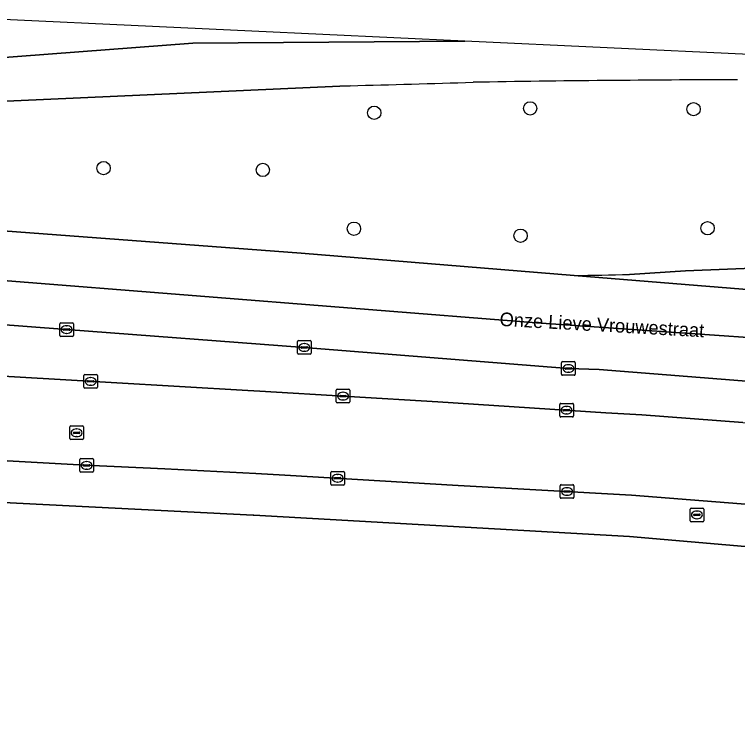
# Model space of a CAD drawing. Extents: x 161241 to 161758, y 384138 to 384885.
# Drawn here: x 161530.1 to 161583.1, y 384827.7 to 384880.9 of the extents above; entities that cross this region are included whole.
import ezdxf

# ---------------------------------------------------------------- set-up
doc = ezdxf.new("R2010")
doc.units = 0
for name, color, linetype in [('IMGEO_Berm_groen', 7, 'Continuous'), ('IMGEO_Boom', 7, 'Continuous'), ('IMGEO_Erf', 7, 'Continuous'), ('IMGEO_Kolk', 7, 'Continuous'), ('IMGEO_Openbare_ruimte_label', 7, 'Continuous'), ('IMGEO_Rijbaan_lokaal_open', 7, 'Continuous'), ('IMGEO_Rijbaan_regionaal_gesloten', 7, 'Continuous'), ('IMGEO_Rioolput', 7, 'Continuous'), ('IMGEO_Voetpad_open', 7, 'Continuous')]:
    doc.layers.add(name, color=color, linetype=linetype)

msp = doc.modelspace()

# ---------------------------------------------------------------- linework, layer by layer
at = {"layer": 'IMGEO_Berm_groen'}
for points in [[(161554.741, 384875.672), (161553.985, 384875.638), (161520.825, 384874.142), (161507.854, 384873.67), (161494.845, 384873.396)], [(161483.864, 384873.24), (161483.325, 384873.239), (161483.247, 384868.441), (161484.365, 384868.354), (161504.31, 384866.9), (161511.027, 384866.396), (161532.245, 384864.805), (161551.158, 384863.399), (161571.148, 384861.746)], [(161575.207, 384861.834), (161579.329, 384862.087), (161592.236, 384862.6), (161595.945, 384862.435), (161603.971, 384862.003), (161611.12, 384861.635), (161617.076, 384861.152), (161625.166, 384860.619), (161637.725, 384859.857), (161646.577, 384859.324), (161654.748, 384858.736)], [(161606.841, 384852.059), (161590.878, 384853.444), (161572.993, 384854.851), (161570.742, 384854.936), (161569.508, 384855.04), (161551.373, 384856.478), (161533.955, 384857.791), (161509.567, 384859.646), (161499.371, 384860.47)], [(161432.691, 384858.617), (161443.897, 384858.139), (161457.123, 384857.598), (161464.496, 384857.284), (161488.747, 384856.252), (161495.954, 384855.908), (161500.984, 384855.619), (161518.06, 384854.968), (161526.784, 384854.51), (161537.21, 384853.901), (161547.23, 384853.329), (161548.117, 384853.276), (161561.161, 384852.491), (161573.48, 384851.691), (161576.121, 384851.539), (161583.525, 384850.98), (161591.436, 384850.345), (161599.97, 384849.634), (161609.304, 384848.897), (161621.915, 384847.716), (161637.662, 384846.256), (161645.218, 384845.76), (161654.603, 384845.532), (161661.029, 384846.084)]]:
    msp.add_lwpolyline(points, dxfattribs=at)
for centre, radius, start, end in [((161586.952, 383468.163), 1407.949, 90.15553, 90.944232), ((161496.306, 387152.998), 2278.076, 271.469861, 271.696532), ((161532.595, 386733.638), 1872.289, 271.179869, 271.304112)]:
    msp.add_arc(centre, radius, start, end, dxfattribs=at)
at = {"layer": 'IMGEO_Boom'}
for centre in [(161556.501, 384873.684), (161567.935, 384874.007), (161579.91, 384873.948), (161536.666, 384869.629), (161548.337, 384869.493), (161555.019, 384865.185), (161580.94, 384865.219), (161567.233, 384864.672)]:
    msp.add_circle(centre, 0.489, dxfattribs=at)
at = {"layer": 'IMGEO_Erf'}
msp.add_lwpolyline([(161697.855, 384827.661), (161695.362, 384828.336), (161678.26, 384831.624), (161651.768, 384835.483), (161640.648, 384836.834), (161640.231, 384836.885), (161633.111, 384837.596), (161632.138, 384837.674), (161630.585, 384837.825), (161575.224, 384842.605), (161547.675, 384844.188), (161547.634, 384844.19), (161498.947, 384846.657), (161498.884, 384838.108)], dxfattribs=at)
at = {"layer": 'IMGEO_Kolk'}
for p, q in [((161533.454, 384857.365), (161533.454, 384858.217)), ((161533.529, 384858.291), (161534.381, 384858.291)), ((161533.942, 384858.071), (161533.967, 384858.071)), ((161534.455, 384858.217), (161534.455, 384857.365)), ((161533.713, 384857.785), (161533.713, 384857.797)), ((161534.151, 384857.748), (161533.753, 384857.748)), ((161533.756, 384857.834), (161534.154, 384857.834)), ((161533.965, 384857.511), (161533.94, 384857.511)), ((161534.197, 384857.797), (161534.197, 384857.785)), ((161534.381, 384857.291), (161533.529, 384857.291)), ((161550.947, 384856.978), (161551.799, 384856.978)), ((161550.872, 384856.052), (161550.872, 384856.904)), ((161551.131, 384856.472), (161551.131, 384856.484)), ((161551.569, 384856.435), (161551.171, 384856.435)), ((161551.174, 384856.521), (161551.572, 384856.521)), ((161551.36, 384856.758), (161551.385, 384856.758)), ((161551.615, 384856.484), (161551.615, 384856.472)), ((161551.873, 384856.904), (161551.873, 384856.052)), ((161551.799, 384855.978), (161550.947, 384855.978)), ((161551.383, 384856.198), (161551.358, 384856.198)), ((161570.241, 384854.51), (161570.241, 384855.362)), ((161570.316, 384855.436), (161571.168, 384855.436)), ((161571.242, 384855.362), (161571.242, 384854.51)), ((161570.5, 384854.93), (161570.5, 384854.942)), ((161570.938, 384854.893), (161570.54, 384854.893)), ((161570.543, 384854.979), (161570.941, 384854.979)), ((161570.729, 384855.216), (161570.754, 384855.216)), ((161570.984, 384854.942), (161570.984, 384854.93)), ((161535.222, 384853.563), (161535.222, 384854.415)), ((161535.297, 384854.489), (161536.149, 384854.489)), ((161536.223, 384854.415), (161536.223, 384853.563)), ((161571.168, 384854.436), (161570.316, 384854.436)), ((161570.752, 384854.656), (161570.727, 384854.656)), ((161535.481, 384853.983), (161535.481, 384853.995)), ((161535.919, 384853.946), (161535.521, 384853.946)), ((161535.524, 384854.032), (161535.922, 384854.032)), ((161535.71, 384854.269), (161535.735, 384854.269)), ((161535.965, 384853.995), (161535.965, 384853.983)), ((161536.149, 384853.489), (161535.297, 384853.489)), ((161535.733, 384853.709), (161535.708, 384853.709)), ((161553.718, 384852.484), (161553.718, 384853.336)), ((161553.793, 384853.41), (161554.645, 384853.41)), ((161554.719, 384853.336), (161554.719, 384852.484)), ((161553.977, 384852.904), (161553.977, 384852.916)), ((161554.415, 384852.867), (161554.017, 384852.867)), ((161554.02, 384852.953), (161554.418, 384852.953)), ((161554.206, 384853.19), (161554.231, 384853.19)), ((161554.461, 384852.916), (161554.461, 384852.904)), ((161554.645, 384852.41), (161553.793, 384852.41)), ((161554.229, 384852.63), (161554.204, 384852.63)), ((161570.098, 384851.453), (161570.098, 384852.305)), ((161570.173, 384852.379), (161571.025, 384852.379)), ((161570.586, 384852.159), (161570.611, 384852.159)), ((161571.099, 384852.305), (161571.099, 384851.453)), ((161570.357, 384851.873), (161570.357, 384851.885)), ((161570.795, 384851.836), (161570.397, 384851.836)), ((161570.4, 384851.922), (161570.798, 384851.922)), ((161570.841, 384851.885), (161570.841, 384851.873)), ((161571.025, 384851.379), (161570.173, 384851.379)), ((161570.609, 384851.599), (161570.584, 384851.599)), ((161534.918, 384847.403), (161534.918, 384848.255)), ((161534.993, 384848.329), (161535.845, 384848.329)), ((161535.406, 384848.109), (161535.431, 384848.109)), ((161535.919, 384848.255), (161535.919, 384847.403)), ((161535.177, 384847.823), (161535.177, 384847.835)), ((161535.615, 384847.786), (161535.217, 384847.786)), ((161535.22, 384847.872), (161535.618, 384847.872)), ((161535.429, 384847.549), (161535.404, 384847.549)), ((161535.661, 384847.835), (161535.661, 384847.823)), ((161553.394, 384847.392), (161554.246, 384847.392)), ((161535.845, 384847.329), (161534.993, 384847.329)), ((161553.319, 384846.466), (161553.319, 384847.318)), ((161553.578, 384846.886), (161553.578, 384846.898)), ((161554.016, 384846.849), (161553.618, 384846.849)), ((161553.621, 384846.935), (161554.019, 384846.935)), ((161553.807, 384847.172), (161553.832, 384847.172)), ((161554.062, 384846.898), (161554.062, 384846.886)), ((161554.32, 384847.318), (161554.32, 384846.466)), ((161554.246, 384846.392), (161553.394, 384846.392)), ((161553.83, 384846.612), (161553.805, 384846.612)), ((161570.136, 384845.491), (161570.136, 384846.343)), ((161570.211, 384846.417), (161571.063, 384846.417)), ((161571.137, 384846.343), (161571.137, 384845.491)), ((161570.395, 384845.911), (161570.395, 384845.923)), ((161570.833, 384845.874), (161570.435, 384845.874)), ((161570.438, 384845.96), (161570.836, 384845.96)), ((161570.624, 384846.197), (161570.649, 384846.197)), ((161570.879, 384845.923), (161570.879, 384845.911)), ((161571.063, 384845.417), (161570.211, 384845.417)), ((161570.647, 384845.637), (161570.622, 384845.637))]:
    msp.add_line(p, q, dxfattribs=at)
for points in [[(161533.454, 384857.365), (161533.454, 384858.217)], [(161533.529, 384858.291), (161534.381, 384858.291)], [(161534.455, 384858.217), (161534.455, 384857.365)], [(161534.381, 384857.291), (161533.529, 384857.291)], [(161550.947, 384856.978), (161551.799, 384856.978)], [(161550.872, 384856.052), (161550.872, 384856.904)], [(161551.873, 384856.904), (161551.873, 384856.052)], [(161551.799, 384855.978), (161550.947, 384855.978)], [(161570.241, 384854.51), (161570.241, 384855.362)], [(161570.316, 384855.436), (161571.168, 384855.436)], [(161571.242, 384855.362), (161571.242, 384854.51)], [(161535.222, 384853.563), (161535.222, 384854.415)], [(161535.297, 384854.489), (161536.149, 384854.489)], [(161536.223, 384854.415), (161536.223, 384853.563)], [(161571.168, 384854.436), (161570.316, 384854.436)], [(161536.149, 384853.489), (161535.297, 384853.489)], [(161553.718, 384852.484), (161553.718, 384853.336)], [(161553.793, 384853.41), (161554.645, 384853.41)], [(161554.719, 384853.336), (161554.719, 384852.484)], [(161554.645, 384852.41), (161553.793, 384852.41)], [(161570.098, 384851.453), (161570.098, 384852.305)], [(161570.173, 384852.379), (161571.025, 384852.379)], [(161571.099, 384852.305), (161571.099, 384851.453)], [(161571.025, 384851.379), (161570.173, 384851.379)], [(161534.918, 384847.403), (161534.918, 384848.255)], [(161534.993, 384848.329), (161535.845, 384848.329)], [(161535.919, 384848.255), (161535.919, 384847.403)], [(161553.394, 384847.392), (161554.246, 384847.392)], [(161535.845, 384847.329), (161534.993, 384847.329)], [(161553.319, 384846.466), (161553.319, 384847.318)], [(161554.32, 384847.318), (161554.32, 384846.466)], [(161554.246, 384846.392), (161553.394, 384846.392)], [(161570.136, 384845.491), (161570.136, 384846.343)], [(161570.211, 384846.417), (161571.063, 384846.417)], [(161571.137, 384846.343), (161571.137, 384845.491)], [(161571.063, 384845.417), (161570.211, 384845.417)]]:
    msp.add_lwpolyline(points, dxfattribs=at)
for centre, radius, start, end in [((161533.531, 384858.215), 0.0765, 91.552, 178.448), ((161533.531, 384858.215), 0.0765, 91.552, 178.448), ((161534.379, 384858.215), 0.0765, 1.552, 88.448), ((161534.379, 384858.215), 0.0765, 1.552, 88.448), ((161533.753, 384857.794), 0.0403, 85.8775, 175.7526), ((161533.75, 384857.784), 0.0366, 178.938, 274.7102), ((161534.154, 384857.791), 0.043, 264.8664, 352.4533), ((161534.158, 384857.796), 0.0386, 1.7309, 96.639), ((161533.531, 384857.367), 0.0765, 181.552, 268.448), ((161533.531, 384857.367), 0.0765, 181.552, 268.448), ((161534.379, 384857.367), 0.0765, 271.552, 358.448), ((161534.379, 384857.367), 0.0765, 271.552, 358.448), ((161550.949, 384856.902), 0.0765, 91.552, 178.448), ((161550.949, 384856.902), 0.0765, 91.552, 178.448), ((161551.797, 384856.902), 0.0765, 1.552, 88.448), ((161551.797, 384856.902), 0.0765, 1.552, 88.448), ((161551.171, 384856.481), 0.0403, 85.8775, 175.7526), ((161551.168, 384856.471), 0.0366, 178.938, 274.7102), ((161551.572, 384856.478), 0.043, 264.8664, 352.4533), ((161551.576, 384856.483), 0.0386, 1.7309, 96.639), ((161550.949, 384856.054), 0.0765, 181.552, 268.448), ((161550.949, 384856.054), 0.0765, 181.552, 268.448), ((161551.797, 384856.054), 0.0765, 271.552, 358.448), ((161551.797, 384856.054), 0.0765, 271.552, 358.448), ((161570.318, 384855.36), 0.0765, 91.552, 178.448), ((161570.318, 384855.36), 0.0765, 91.552, 178.448), ((161571.166, 384855.36), 0.0765, 1.552, 88.448), ((161571.166, 384855.36), 0.0765, 1.552, 88.448), ((161570.54, 384854.939), 0.0403, 85.8775, 175.7526), ((161570.537, 384854.929), 0.0366, 178.938, 274.7102), ((161570.941, 384854.936), 0.043, 264.8664, 352.4533), ((161570.945, 384854.941), 0.0386, 1.7309, 96.639), ((161535.299, 384854.413), 0.0765, 91.552, 178.448), ((161535.299, 384854.413), 0.0765, 91.552, 178.448), ((161536.147, 384854.413), 0.0765, 1.552, 88.448), ((161536.147, 384854.413), 0.0765, 1.552, 88.448), ((161570.318, 384854.512), 0.0765, 181.552, 268.448), ((161570.318, 384854.512), 0.0765, 181.552, 268.448), ((161571.166, 384854.512), 0.0765, 271.552, 358.448), ((161571.166, 384854.512), 0.0765, 271.552, 358.448), ((161535.521, 384853.992), 0.0403, 85.8775, 175.7526), ((161535.518, 384853.982), 0.0366, 178.938, 274.7102), ((161535.922, 384853.989), 0.043, 264.8664, 352.4533), ((161535.926, 384853.994), 0.0386, 1.7309, 96.639), ((161535.299, 384853.565), 0.0765, 181.552, 268.448), ((161535.299, 384853.565), 0.0765, 181.552, 268.448), ((161536.147, 384853.565), 0.0765, 271.552, 358.448), ((161536.147, 384853.565), 0.0765, 271.552, 358.448), ((161553.795, 384853.334), 0.0765, 91.552, 178.448), ((161553.795, 384853.334), 0.0765, 91.552, 178.448), ((161554.643, 384853.334), 0.0765, 1.552, 88.448), ((161554.643, 384853.334), 0.0765, 1.552, 88.448), ((161554.017, 384852.913), 0.0403, 85.8775, 175.7526), ((161554.014, 384852.903), 0.0366, 178.938, 274.7102), ((161554.418, 384852.91), 0.043, 264.8664, 352.4533), ((161554.422, 384852.915), 0.0386, 1.7309, 96.639), ((161553.795, 384852.486), 0.0765, 181.552, 268.448), ((161553.795, 384852.486), 0.0765, 181.552, 268.448), ((161554.643, 384852.486), 0.0765, 271.552, 358.448), ((161554.643, 384852.486), 0.0765, 271.552, 358.448), ((161570.175, 384852.303), 0.0765, 91.552, 178.448), ((161570.175, 384852.303), 0.0765, 91.552, 178.448), ((161571.023, 384852.303), 0.0765, 1.552, 88.448), ((161571.023, 384852.303), 0.0765, 1.552, 88.448), ((161570.397, 384851.882), 0.0403, 85.8775, 175.7526), ((161570.394, 384851.872), 0.0366, 178.938, 274.7102), ((161570.798, 384851.879), 0.043, 264.8664, 352.4533), ((161570.802, 384851.884), 0.0386, 1.7309, 96.639), ((161570.175, 384851.455), 0.0765, 181.552, 268.448), ((161570.175, 384851.455), 0.0765, 181.552, 268.448), ((161571.023, 384851.455), 0.0765, 271.552, 358.448), ((161571.023, 384851.455), 0.0765, 271.552, 358.448), ((161534.995, 384848.253), 0.0765, 91.552, 178.448), ((161534.995, 384848.253), 0.0765, 91.552, 178.448), ((161535.843, 384848.253), 0.0765, 1.552, 88.448), ((161535.843, 384848.253), 0.0765, 1.552, 88.448), ((161534.995, 384847.405), 0.0765, 181.552, 268.448), ((161534.995, 384847.405), 0.0765, 181.552, 268.448), ((161535.217, 384847.832), 0.0403, 85.8775, 175.7526), ((161535.214, 384847.822), 0.0366, 178.938, 274.7102), ((161535.618, 384847.829), 0.043, 264.8664, 352.4533), ((161535.622, 384847.834), 0.0386, 1.7309, 96.639), ((161535.843, 384847.405), 0.0765, 271.552, 358.448), ((161535.843, 384847.405), 0.0765, 271.552, 358.448), ((161553.396, 384847.316), 0.0765, 91.552, 178.448), ((161553.396, 384847.316), 0.0765, 91.552, 178.448), ((161554.244, 384847.316), 0.0765, 1.552, 88.448), ((161554.244, 384847.316), 0.0765, 1.552, 88.448), ((161553.618, 384846.895), 0.0403, 85.8775, 175.7526), ((161553.615, 384846.885), 0.0366, 178.938, 274.7102), ((161554.019, 384846.892), 0.043, 264.8664, 352.4533), ((161554.023, 384846.897), 0.0386, 1.7309, 96.639), ((161553.396, 384846.468), 0.0765, 181.552, 268.448), ((161553.396, 384846.468), 0.0765, 181.552, 268.448), ((161554.244, 384846.468), 0.0765, 271.552, 358.448), ((161554.244, 384846.468), 0.0765, 271.552, 358.448), ((161570.213, 384846.341), 0.0765, 91.552, 178.448), ((161570.213, 384846.341), 0.0765, 91.552, 178.448), ((161571.061, 384846.341), 0.0765, 1.552, 88.448), ((161571.061, 384846.341), 0.0765, 1.552, 88.448), ((161570.435, 384845.92), 0.0403, 85.8775, 175.7526), ((161570.432, 384845.91), 0.0366, 178.938, 274.7102), ((161570.836, 384845.917), 0.043, 264.8664, 352.4533), ((161570.84, 384845.922), 0.0386, 1.7309, 96.639), ((161570.213, 384845.493), 0.0765, 181.552, 268.448), ((161570.213, 384845.493), 0.0765, 181.552, 268.448), ((161571.061, 384845.493), 0.0765, 271.552, 358.448), ((161571.061, 384845.493), 0.0765, 271.552, 358.448)]:
    msp.add_arc(centre, radius, start, end, dxfattribs=at)
for centre, major_axis, ratio, start_param, end_param in [((161533.941, 384857.791), (-0.387, 0.002), 0.722429, 4.712389, 7.853982), ((161533.966, 384857.791), (-0.39, 0.002), 0.717154, 1.570796, 4.712389), ((161551.359, 384856.478), (-0.387, 0.002), 0.722429, 4.712389, 7.853982), ((161551.384, 384856.478), (-0.39, 0.002), 0.717154, 1.570796, 4.712389), ((161570.728, 384854.936), (-0.387, 0.002), 0.722429, 4.712389, 7.853982), ((161570.753, 384854.936), (-0.39, 0.002), 0.717154, 1.570796, 4.712389), ((161535.709, 384853.989), (-0.387, 0.002), 0.722429, 4.712389, 7.853982), ((161535.734, 384853.989), (-0.39, 0.002), 0.717154, 1.570796, 4.712389), ((161554.205, 384852.91), (-0.387, 0.002), 0.722429, 4.712389, 7.853982), ((161554.23, 384852.91), (-0.39, 0.002), 0.717154, 1.570796, 4.712389), ((161570.585, 384851.879), (-0.387, 0.002), 0.722429, 4.712389, 7.853982), ((161570.61, 384851.879), (-0.39, 0.002), 0.717154, 1.570796, 4.712389), ((161535.405, 384847.829), (-0.387, 0.002), 0.722429, 4.712389, 7.853982), ((161535.43, 384847.829), (-0.39, 0.002), 0.717154, 1.570796, 4.712389), ((161553.806, 384846.892), (-0.387, 0.002), 0.722429, 4.712389, 7.853982), ((161553.831, 384846.892), (-0.39, 0.002), 0.717154, 1.570796, 4.712389), ((161570.623, 384845.917), (-0.387, 0.002), 0.722429, 4.712389, 7.853982), ((161570.648, 384845.917), (-0.39, 0.002), 0.717154, 1.570796, 4.712389)]:
    msp.add_ellipse(centre, major_axis=major_axis, ratio=ratio, start_param=start_param, end_param=end_param, dxfattribs=at)
at = {"layer": 'IMGEO_Rijbaan_lokaal_open'}
for points in [[(161583.525, 384850.98), (161576.121, 384851.539), (161573.48, 384851.691), (161561.161, 384852.491), (161548.117, 384853.276), (161547.23, 384853.329), (161537.21, 384853.901), (161526.784, 384854.51), (161518.06, 384854.968), (161500.984, 384855.619), (161495.954, 384855.908), (161488.747, 384856.252), (161464.496, 384857.284), (161457.123, 384857.598), (161443.897, 384858.139), (161432.691, 384858.617)], [(161519.427, 384848.731), (161535.307, 384847.835), (161541.147, 384847.577), (161547.823, 384847.234), (161549.947, 384847.125), (161562.667, 384846.361), (161575.357, 384845.656), (161590.517, 384844.456), (161606.018, 384843.165), (161616.429, 384842.146), (161632.436, 384840.682), (161637.199, 384840.246), (161641.005, 384839.9), (161644.64, 384839.57), (161653.92, 384838.418), (161655.998, 384838.037), (161665.334, 384840.171)]]:
    msp.add_lwpolyline(points, dxfattribs=at)
at = {"layer": 'IMGEO_Rijbaan_regionaal_gesloten'}
for points in [[(161467.518, 384877.993), (161467.536, 384877.915), (161481.609, 384877.166), (161497.186, 384877.166), (161512.226, 384876.808), (161524.222, 384877.345), (161543.2, 384878.777), (161563.138, 384878.938), (161521.484, 384880.889), (161512.796, 384880.522), (161509.549, 384880.4)], [(161563.138, 384878.938), (161543.2, 384878.777), (161524.222, 384877.345), (161512.226, 384876.808), (161497.186, 384877.166), (161481.609, 384877.166), (161467.536, 384877.915), (161467.518, 384877.993), (161465.293, 384878.011)], [(161611.682, 384875.412), (161615.67, 384875.264), (161657.184, 384873.497), (161658.189, 384873.432), (161700.831, 384871.708), (161715.609, 384871.071), (161727.82, 384870.563), (161728.245, 384872.208), (161649.2, 384875.318), (161594.45, 384877.471), (161563.138, 384878.938)], [(161494.845, 384873.396), (161507.854, 384873.67), (161520.825, 384874.142), (161553.985, 384875.638), (161554.741, 384875.672)], [(161571.148, 384861.746), (161551.158, 384863.399), (161532.245, 384864.805), (161511.027, 384866.396), (161504.31, 384866.9), (161484.365, 384868.354), (161483.247, 384868.441), (161468.458, 384869.592), (161434.47, 384872.112), (161428.475, 384872.536)], [(161467.959, 384864.205), (161503.74, 384863.414), (161568.402, 384858.295), (161597.297, 384856.281), (161663.633, 384849.838), (161720.414, 384842.06), (161721.273, 384845.302), (161709.455, 384847.18)], [(161509.567, 384859.646), (161533.955, 384857.791), (161551.373, 384856.478), (161569.508, 384855.04), (161570.742, 384854.936), (161572.993, 384854.851), (161590.878, 384853.444), (161606.841, 384852.059), (161622.232, 384850.751), (161627.655, 384850.205), (161638.043, 384849.1), (161645.472, 384848.465), (161650.082, 384848.059), (161654.755, 384847.767), (161654.704, 384847.64), (161659.708, 384847.081), (161661.029, 384846.96), (161681.291, 384844.588), (161719.595, 384838.967), (161720.414, 384842.06), (161663.633, 384849.838), (161597.297, 384856.281), (161568.402, 384858.295), (161503.74, 384863.414)], [(161681.915, 384856.956), (161654.748, 384858.736), (161646.577, 384859.324), (161637.725, 384859.857), (161625.166, 384860.619), (161617.076, 384861.152), (161611.12, 384861.635), (161603.971, 384862.003), (161595.945, 384862.435), (161592.236, 384862.6), (161579.329, 384862.087), (161575.207, 384861.834)], [(161708.558, 384848.42), (161681.32, 384851.152), (161674.127, 384851.959), (161629.564, 384856.913), (161622.051, 384857.564), (161610.346, 384858.579), (161571.148, 384861.746)], [(161571.148, 384861.746), (161610.346, 384858.579), (161622.051, 384857.564), (161629.564, 384856.913), (161674.127, 384851.959), (161681.32, 384851.152), (161681.604, 384853.924), (161681.915, 384856.956)]]:
    msp.add_lwpolyline(points, dxfattribs=at)
for centre, radius, start, end in [((161586.952, 383468.163), 1407.949, 90.15553, 90.944232), ((161496.306, 387152.998), 2278.076, 271.469861, 271.696532), ((161532.595, 386733.638), 1872.289, 271.179869, 271.304112)]:
    msp.add_arc(centre, radius, start, end, dxfattribs=at)
at = {"layer": 'IMGEO_Rioolput'}
for p, q in [((161534.185, 384849.794), (161534.185, 384850.646)), ((161534.26, 384850.72), (161535.112, 384850.72)), ((161535.186, 384850.646), (161535.186, 384849.794)), ((161534.444, 384850.214), (161534.444, 384850.226)), ((161534.882, 384850.177), (161534.484, 384850.177)), ((161534.487, 384850.263), (161534.885, 384850.263)), ((161534.673, 384850.5), (161534.698, 384850.5)), ((161534.928, 384850.226), (161534.928, 384850.214)), ((161535.112, 384849.72), (161534.26, 384849.72)), ((161534.696, 384849.94), (161534.671, 384849.94)), ((161579.731, 384844.703), (161580.583, 384844.703)), ((161579.656, 384843.777), (161579.656, 384844.629)), ((161579.915, 384844.197), (161579.915, 384844.209)), ((161580.353, 384844.16), (161579.955, 384844.16)), ((161579.958, 384844.246), (161580.356, 384844.246)), ((161580.144, 384844.483), (161580.169, 384844.483)), ((161580.399, 384844.209), (161580.399, 384844.197)), ((161580.657, 384844.629), (161580.657, 384843.777)), ((161580.583, 384843.703), (161579.731, 384843.703)), ((161580.167, 384843.923), (161580.142, 384843.923))]:
    msp.add_line(p, q, dxfattribs=at)
for points in [[(161534.185, 384849.794), (161534.185, 384850.646)], [(161534.26, 384850.72), (161535.112, 384850.72)], [(161535.186, 384850.646), (161535.186, 384849.794)], [(161535.112, 384849.72), (161534.26, 384849.72)], [(161579.731, 384844.703), (161580.583, 384844.703)], [(161579.656, 384843.777), (161579.656, 384844.629)], [(161580.657, 384844.629), (161580.657, 384843.777)], [(161580.583, 384843.703), (161579.731, 384843.703)]]:
    msp.add_lwpolyline(points, dxfattribs=at)
for centre, radius, start, end in [((161534.262, 384850.644), 0.0765, 91.552, 178.448), ((161534.262, 384850.644), 0.0765, 91.552, 178.448), ((161535.11, 384850.644), 0.0765, 1.552, 88.448), ((161535.11, 384850.644), 0.0765, 1.552, 88.448), ((161534.484, 384850.223), 0.0403, 85.8775, 175.7526), ((161534.481, 384850.213), 0.0366, 178.938, 274.7102), ((161534.885, 384850.22), 0.043, 264.8664, 352.4533), ((161534.889, 384850.225), 0.0386, 1.7309, 96.639), ((161534.262, 384849.796), 0.0765, 181.552, 268.448), ((161534.262, 384849.796), 0.0765, 181.552, 268.448), ((161535.11, 384849.796), 0.0765, 271.552, 358.448), ((161535.11, 384849.796), 0.0765, 271.552, 358.448), ((161579.733, 384844.627), 0.0765, 91.552, 178.448), ((161579.733, 384844.627), 0.0765, 91.552, 178.448), ((161580.581, 384844.627), 0.0765, 1.552, 88.448), ((161580.581, 384844.627), 0.0765, 1.552, 88.448), ((161579.955, 384844.206), 0.0403, 85.8775, 175.7526), ((161579.952, 384844.196), 0.0366, 178.938, 274.7102), ((161580.356, 384844.203), 0.043, 264.8664, 352.4533), ((161580.36, 384844.208), 0.0386, 1.7309, 96.639), ((161579.733, 384843.779), 0.0765, 181.552, 268.448), ((161579.733, 384843.779), 0.0765, 181.552, 268.448), ((161580.581, 384843.779), 0.0765, 271.552, 358.448), ((161580.581, 384843.779), 0.0765, 271.552, 358.448)]:
    msp.add_arc(centre, radius, start, end, dxfattribs=at)
for centre, major_axis, ratio, start_param, end_param in [((161534.672, 384850.22), (-0.387, 0.002), 0.722429, 4.712389, 7.853982), ((161534.697, 384850.22), (-0.39, 0.002), 0.717154, 1.570796, 4.712389), ((161580.143, 384844.203), (-0.387, 0.002), 0.722429, 4.712389, 7.853982), ((161580.168, 384844.203), (-0.39, 0.002), 0.717154, 1.570796, 4.712389)]:
    msp.add_ellipse(centre, major_axis=major_axis, ratio=ratio, start_param=start_param, end_param=end_param, dxfattribs=at)
at = {"layer": 'IMGEO_Voetpad_open'}
msp.add_lwpolyline([(161498.947, 384846.657), (161547.634, 384844.19), (161547.675, 384844.188), (161575.224, 384842.605), (161630.585, 384837.825), (161632.138, 384837.674), (161632.436, 384840.682), (161616.429, 384842.146), (161606.018, 384843.165), (161590.517, 384844.456), (161575.357, 384845.656), (161562.667, 384846.361), (161549.947, 384847.125), (161547.823, 384847.234), (161541.147, 384847.577), (161535.307, 384847.835), (161519.427, 384848.731)], dxfattribs=at)

# ---------------------------------------------------------------- texts
at = {"layer": 'IMGEO_Openbare_ruimte_label'}
msp.add_text('Onze Lieve Vrouwestraat', height=1, rotation=356.7884, dxfattribs=at).set_placement((161565.673, 384858.063))

doc.saveas('drawing.dxf')
